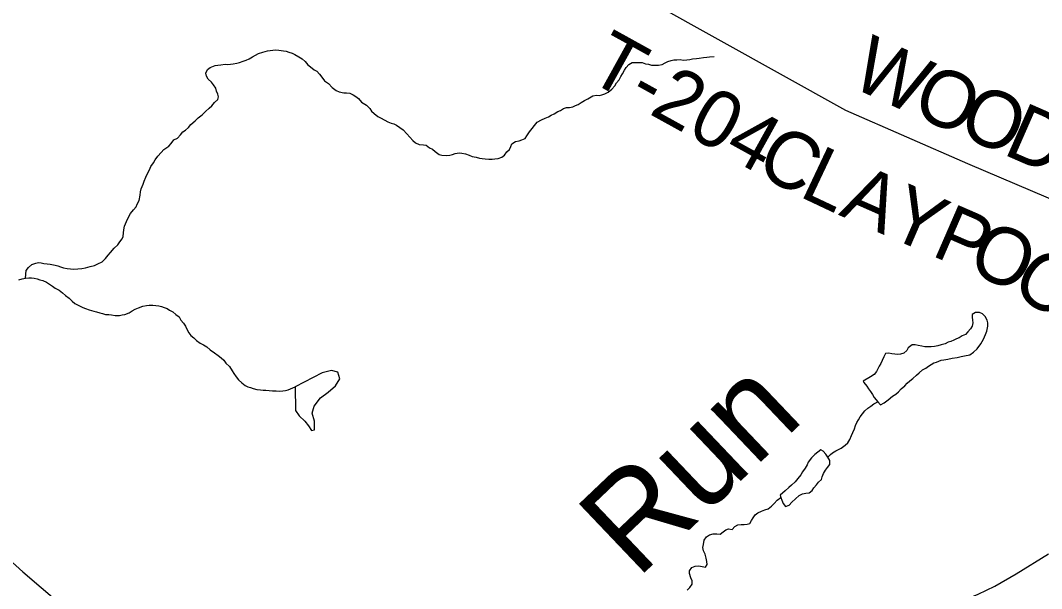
# Model space of a CAD drawing. Extents: x 0 to 1064, y 0 to 440.
# Drawn here: x 334.77 to 351.06, y 155.51 to 164.57 of the extents above; entities that cross this region are included whole.
import ezdxf

# ---------------------------------------------------------------- set-up
doc = ezdxf.new("R2010")
doc.units = 0
for name, color, linetype in [('GM_X_Minor_Lake', 7, 'Continuous'), ('GM_X_Minor_River', 7, 'Continuous'), ('GM_X_Minor_River_Text', 7, 'Continuous'), ('GM_X_Township_Road', 7, 'Continuous'), ('GM_X_Township_Road_Text', 7, 'Continuous'), ('GM_X_US_Route', 7, 'Continuous')]:
    doc.layers.add(name, color=color, linetype=linetype)

msp = doc.modelspace()

# ---------------------------------------------------------------- linework, layer by layer
at = {"layer": 'GM_X_Minor_Lake'}
for points in [[(348.45, 158.489), (348.495, 158.442), (348.551, 158.471), (348.619, 158.518), (348.687, 158.577), (348.737, 158.613), (348.78, 158.648), (348.824, 158.696), (348.88, 158.743), (348.918, 158.785), (348.961, 158.826), (349.011, 158.861), (349.067, 158.915), (349.11, 158.95), (349.166, 158.998), (349.216, 159.027), (349.259, 159.056), (349.303, 159.085), (349.346, 159.109), (349.389, 159.12), (349.463, 159.155), (349.505, 159.16), (349.567, 159.17), (349.64, 159.187), (349.719, 159.197), (349.781, 159.214), (349.836, 159.225), (349.921, 159.241), (349.977, 159.282), (350.039, 159.335), (350.096, 159.413), (350.135, 159.491), (350.167, 159.563), (350.193, 159.617), (350.207, 159.696), (350.208, 159.751), (350.197, 159.793), (350.162, 159.849), (350.12, 159.893), (350.072, 159.912), (350.011, 159.913), (349.956, 159.884), (349.955, 159.842), (349.96, 159.793), (349.965, 159.75), (349.957, 159.696), (349.932, 159.654), (349.888, 159.606), (349.85, 159.565), (349.795, 159.542), (349.752, 159.512), (349.709, 159.495), (349.665, 159.472), (349.616, 159.449), (349.573, 159.438), (349.524, 159.415), (349.463, 159.398), (349.407, 159.381), (349.358, 159.37), (349.304, 159.365), (349.249, 159.366), (349.2, 159.368), (349.152, 159.375), (349.097, 159.388), (349.049, 159.396), (349, 159.397), (348.938, 159.35), (348.912, 159.308), (348.869, 159.266), (348.814, 159.249), (348.771, 159.244), (348.722, 159.251), (348.674, 159.253), (348.625, 159.266), (348.576, 159.261), (348.545, 159.207), (348.519, 159.147), (348.499, 159.099), (348.474, 159.057), (348.429, 158.973), (348.392, 158.925), (348.336, 158.89), (348.217, 158.819)], [(339.158, 158.729), (339.162, 158.351), (339.221, 158.265), (339.311, 158.178), (339.37, 158.104), (339.418, 158.03), (339.467, 158.041), (339.464, 158.181), (339.43, 158.309), (339.462, 158.418), (339.563, 158.55), (339.681, 158.645), (339.799, 158.746), (339.868, 158.854), (339.84, 158.964), (339.737, 158.99), (339.589, 158.951)], [(339.589, 158.951), (339.158, 158.729)], [(348.217, 158.819), (348.23, 158.795), (348.277, 158.739), (348.301, 158.696), (348.336, 158.653), (348.365, 158.603), (348.395, 158.56), (348.45, 158.489)], [(347.654, 157.608), (347.623, 157.655), (347.582, 157.704), (347.54, 157.724), (347.496, 157.688), (347.446, 157.647), (347.396, 157.593), (347.34, 157.528), (347.327, 157.486), (347.295, 157.432), (347.251, 157.372), (347.225, 157.324), (347.175, 157.264), (347.131, 157.211), (347.075, 157.157), (347.031, 157.122), (346.975, 157.068), (346.895, 157.002)], [(346.895, 157.002), (346.906, 156.961), (346.923, 156.918), (346.94, 156.869), (346.981, 156.819), (347.037, 156.842), (347.08, 156.89), (347.137, 156.943), (347.199, 156.996), (347.248, 157.019), (347.303, 157.03), (347.358, 157.035), (347.402, 157.076), (347.433, 157.118), (347.471, 157.166), (347.508, 157.208), (347.552, 157.249), (347.565, 157.291), (347.585, 157.346), (347.617, 157.399), (347.648, 157.441), (347.686, 157.489), (347.687, 157.55), (347.654, 157.608)]]:
    msp.add_lwpolyline(points, dxfattribs=at)
at = {"layer": 'GM_X_Minor_River'}
for points in [[(334.855, 160.461), (334.864, 160.583), (334.902, 160.63), (334.958, 160.678), (335.019, 160.7), (335.062, 160.712), (335.104, 160.704), (335.147, 160.697), (335.201, 160.69), (335.25, 160.683), (335.329, 160.669), (335.371, 160.661), (335.413, 160.642), (335.462, 160.629), (335.522, 160.615), (335.571, 160.608), (335.625, 160.607), (335.692, 160.611), (335.753, 160.616), (335.815, 160.626), (335.888, 160.649), (335.956, 160.666), (336.011, 160.689), (336.079, 160.723), (336.129, 160.777), (336.173, 160.831), (336.21, 160.872), (336.267, 160.938), (336.329, 160.991), (336.361, 161.039), (336.398, 161.087), (336.412, 161.129), (336.419, 161.183), (336.426, 161.232), (336.434, 161.292), (336.466, 161.365), (336.492, 161.425), (336.53, 161.491), (336.58, 161.55), (336.618, 161.598), (336.637, 161.64), (336.669, 161.7), (336.684, 161.785), (336.691, 161.84), (336.698, 161.888), (336.731, 161.96), (336.75, 162.008), (336.776, 162.075), (336.802, 162.129), (336.834, 162.189), (336.853, 162.243), (336.898, 162.303), (336.923, 162.351), (336.967, 162.41), (337.017, 162.464), (337.061, 162.512), (337.142, 162.57), (337.179, 162.612), (337.223, 162.666), (337.279, 162.695), (337.329, 162.748), (337.366, 162.796), (337.41, 162.825), (337.453, 162.867), (337.491, 162.915), (337.56, 162.974), (337.61, 163.021), (337.672, 163.068), (337.728, 163.122), (337.784, 163.175), (337.827, 163.21), (337.871, 163.264), (337.921, 163.312), (337.934, 163.354), (337.923, 163.397), (337.9, 163.446), (337.889, 163.495), (337.854, 163.544), (337.825, 163.587), (337.771, 163.637), (337.742, 163.687), (337.731, 163.73), (337.757, 163.79), (337.8, 163.825), (337.88, 163.854), (337.923, 163.859), (337.972, 163.864), (338.039, 163.874), (338.081, 163.873), (338.167, 163.883), (338.228, 163.894), (338.271, 163.905), (338.326, 163.922), (338.375, 163.939), (338.424, 163.962), (338.474, 163.991), (338.523, 164.021), (338.573, 164.044), (338.64, 164.066), (338.714, 164.089), (338.799, 164.099)], [(338.799, 164.099), (338.848, 164.104), (338.897, 164.097), (338.969, 164.089), (339.012, 164.082), (339.054, 164.069), (339.108, 164.049), (339.151, 164.03), (339.217, 163.992), (339.271, 163.96), (339.318, 163.916), (339.36, 163.867), (339.401, 163.835), (339.461, 163.785), (339.503, 163.766), (339.545, 163.716), (339.58, 163.667), (339.627, 163.611), (339.687, 163.567), (339.746, 163.505), (339.812, 163.454), (339.86, 163.435), (339.933, 163.421), (339.975, 163.42), (340.03, 163.413), (340.084, 163.387), (340.126, 163.362), (340.168, 163.33), (340.215, 163.268), (340.293, 163.224), (340.346, 163.168), (340.376, 163.125), (340.418, 163.087), (340.477, 163.043), (340.519, 163.018), (340.585, 162.98), (340.633, 162.954), (340.688, 162.935), (340.73, 162.922), (340.772, 162.902), (340.826, 162.865), (340.88, 162.827), (340.939, 162.765), (340.986, 162.709), (341.034, 162.659), (341.076, 162.621), (341.136, 162.596), (341.203, 162.588), (341.245, 162.581), (341.299, 162.543), (341.347, 162.518), (341.388, 162.48), (341.454, 162.436), (341.497, 162.423), (341.564, 162.421), (341.625, 162.426), (341.667, 162.437), (341.71, 162.448), (341.771, 162.459), (341.814, 162.458), (341.875, 162.444), (341.935, 162.424), (341.983, 162.405), (342.044, 162.391), (342.098, 162.378), (342.141, 162.371), (342.189, 162.364), (342.244, 162.362), (342.299, 162.361), (342.341, 162.366), (342.396, 162.371), (342.452, 162.394), (342.495, 162.423), (342.533, 162.477), (342.576, 162.512), (342.596, 162.561), (342.615, 162.603), (342.671, 162.644), (342.732, 162.655), (342.775, 162.666), (342.824, 162.689), (342.85, 162.731), (342.894, 162.797), (342.938, 162.85), (342.976, 162.898), (343.02, 162.952), (343.087, 162.986), (343.143, 163.015), (343.198, 163.038), (343.242, 163.062), (343.291, 163.085), (343.346, 163.12), (343.389, 163.137), (343.439, 163.166), (343.488, 163.183), (343.531, 163.182), (343.586, 163.193), (343.629, 163.217), (343.672, 163.234), (343.721, 163.263), (343.771, 163.298)], [(343.771, 163.298), (343.826, 163.321), (343.907, 163.368), (343.962, 163.379), (344.004, 163.378), (344.047, 163.389), (344.096, 163.4), (344.152, 163.429), (344.208, 163.476), (344.258, 163.53), (344.283, 163.578), (344.327, 163.625), (344.353, 163.679), (344.378, 163.721), (344.41, 163.781), (344.435, 163.823), (344.479, 163.871), (344.535, 163.9), (344.596, 163.905), (344.651, 163.903), (344.693, 163.902), (344.747, 163.883), (344.796, 163.875), (344.844, 163.862), (344.899, 163.861), (344.954, 163.859), (345.009, 163.87), (345.058, 163.899), (345.101, 163.917), (345.157, 163.934), (345.199, 163.945), (345.248, 163.944), (345.297, 163.948), (345.346, 163.941), (345.406, 163.946), (345.455, 163.951), (345.498, 163.962), (345.559, 163.966), (345.602, 163.972), (345.669, 163.982), (345.724, 163.987), (345.767, 163.992), (345.84, 163.996)], [(334.751, 160.433), (334.8, 160.45), (334.855, 160.461), (334.91, 160.466), (334.952, 160.465), (334.995, 160.464), (335.043, 160.451), (335.085, 160.437), (335.134, 160.424), (335.188, 160.398), (335.236, 160.367), (335.284, 160.335), (335.326, 160.304), (335.392, 160.272), (335.445, 160.228), (335.493, 160.184), (335.553, 160.14), (335.6, 160.097), (335.642, 160.059), (335.684, 160.034), (335.726, 160.015), (335.768, 159.995), (335.81, 159.976), (335.871, 159.956), (335.943, 159.936), (335.986, 159.923), (336.04, 159.91), (336.082, 159.897)], [(336.082, 159.897), (336.131, 159.883), (336.186, 159.882), (336.228, 159.875), (336.283, 159.867), (336.356, 159.866), (336.398, 159.877), (336.441, 159.882), (336.509, 159.911), (336.558, 159.94), (336.602, 159.969), (336.657, 159.986), (336.725, 160.015), (336.786, 160.026), (336.828, 160.031), (336.889, 160.029), (336.932, 160.028), (336.98, 160.021), (337.023, 160.008), (337.065, 159.994), (337.113, 159.975), (337.155, 159.95), (337.203, 159.924), (337.251, 159.881), (337.305, 159.843), (337.334, 159.793), (337.375, 159.744), (337.41, 159.694), (337.433, 159.639), (337.463, 159.59), (337.492, 159.546), (337.54, 159.509), (337.581, 159.465), (337.641, 159.427), (337.695, 159.396), (337.749, 159.364), (337.803, 159.32), (337.869, 159.27), (337.928, 159.226), (337.976, 159.188), (338.018, 159.151), (338.053, 159.107), (338.107, 159.051), (338.154, 158.983), (338.177, 158.94), (338.218, 158.885), (338.254, 158.841), (338.307, 158.791), (338.361, 158.747), (338.403, 158.728), (338.445, 158.715), (338.487, 158.702), (338.548, 158.688), (338.603, 158.681), (338.645, 158.674), (338.688, 158.673), (338.742, 158.671), (338.797, 158.664), (338.852, 158.663), (338.907, 158.661), (338.961, 158.666), (339.004, 158.671), (339.047, 158.682), (339.158, 158.729)], [(347.654, 157.608), (347.696, 157.648), (347.727, 157.676), (347.783, 157.706), (347.826, 157.729), (347.869, 157.752), (347.931, 157.799), (347.975, 157.835), (348.006, 157.889), (348.032, 157.949), (348.052, 157.997), (348.078, 158.057), (348.097, 158.111), (348.117, 158.16), (348.142, 158.202), (348.168, 158.25), (348.205, 158.297), (348.243, 158.345), (348.293, 158.386), (348.342, 158.422), (348.386, 158.457), (348.45, 158.489)], [(345.408, 155.483), (345.451, 155.524), (345.489, 155.578), (345.49, 155.633), (345.467, 155.682), (345.445, 155.75), (345.446, 155.792), (345.484, 155.846), (345.539, 155.869), (345.594, 155.874), (345.648, 155.86), (345.703, 155.853), (345.728, 155.895), (345.723, 155.943), (345.713, 155.992), (345.696, 156.06), (345.673, 156.109), (345.662, 156.164), (345.669, 156.212), (345.683, 156.279), (345.721, 156.333), (345.765, 156.368), (345.826, 156.385), (345.881, 156.383), (345.935, 156.376), (345.985, 156.417), (346.028, 156.447), (346.071, 156.464), (346.126, 156.451), (346.17, 156.498), (346.219, 156.527), (346.274, 156.532), (346.317, 156.531), (346.365, 156.536), (346.408, 156.547), (346.434, 156.595), (346.465, 156.637), (346.497, 156.685), (346.54, 156.72), (346.596, 156.743), (346.651, 156.766), (346.7, 156.783), (346.756, 156.824), (346.8, 156.866), (346.844, 156.92), (346.906, 156.961)]]:
    msp.add_lwpolyline(points, dxfattribs=at)
at = {"layer": 'GM_X_Township_Road'}
for points in [[(352.004, 161.226), (351.779, 161.433), (351.176, 161.74), (349.888, 162.288), (347.941, 163.139), (343.866, 165.409)], [(331.597, 158.436), (331.729, 158.236), (331.979, 158.112), (332.73, 157.653), (333.524, 156.938), (334.813, 155.778), (335.396, 155.278), (335.771, 154.694), (337.156, 151.988)]]:
    msp.add_lwpolyline(points, dxfattribs=at)
at = {"layer": 'GM_X_US_Route'}
msp.add_lwpolyline([(342.495, 153.641), (342.827, 153.715), (343.472, 153.85), (344.105, 154.002), (344.676, 154.114), (345.177, 154.237), (345.941, 154.406), (346.697, 154.58), (347.483, 154.746), (348.38, 154.952), (349.073, 155.097), (349.473, 155.195), (349.744, 155.291), (350.053, 155.422), (350.319, 155.549), (350.66, 155.746), (351.176, 156.066)], dxfattribs=at)

# ---------------------------------------------------------------- texts
at = {"layer": 'GM_X_Minor_River_Text'}
msp.add_text('Run', height=1.5152, rotation=43.5704, dxfattribs=at).set_placement((344.609, 155.649))
at = {"layer": 'GM_X_Township_Road_Text'}
for s, height, rotation, p in [('T-204', 0.9091, 331.0546, (343.779, 163.649)), ('W', 0.909, 335.3085, (347.982, 163.534)), ('O', 0.909, 336.558, (348.959, 163.085)), ('O', 0.909, 336.5431, (349.693, 162.767)), ('D', 0.909, 336.3327, (350.426, 162.449)), ('C', 0.909, 331.0849, (346.464, 162.166)), ('L', 0.909, 334.7499, (347.174, 161.776)), ('A', 0.909, 336.2786, (347.813, 161.475)), ('Y', 0.909, 336.5295, (348.55, 161.152)), ('P', 0.909, 336.5026, (349.283, 160.833)), ('O', 0.909, 336.1289, (349.844, 160.589)), ('O', 0.909, 325.3178, (350.536, 160.288))]:
    msp.add_text(s, height=height, rotation=rotation, dxfattribs=at).set_placement(p)

doc.saveas('drawing.dxf')
